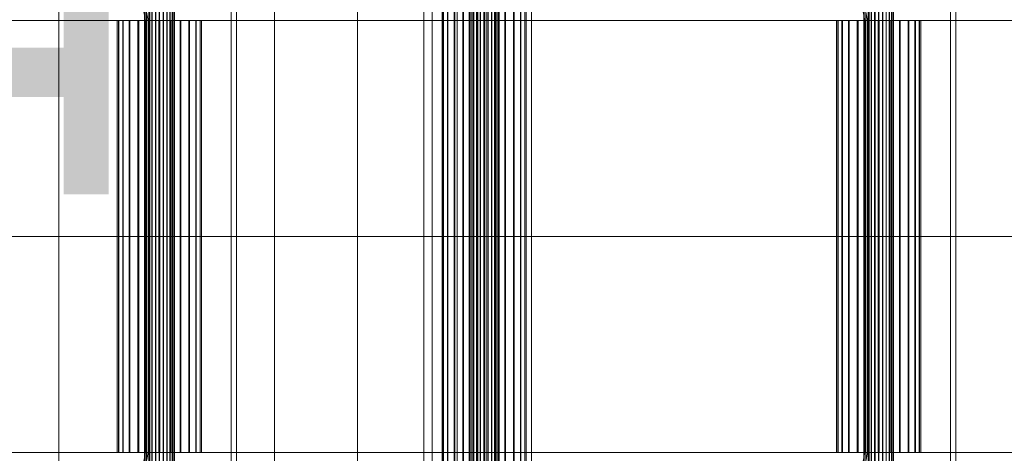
# Model space of a CAD drawing. Header units: millimetres. Extents: x -2233 to 61924, y -68080 to 6847.
# Tile 448 of 656: x 8955 to 9548, y -18130 to -17870. Entities that reach past the tile are written whole.
import ezdxf

# ---------------------------------------------------------------- set-up
doc = ezdxf.new("R2010")
doc.units = ezdxf.units.MM
for name, color, linetype, lineweight in [('COTAS_O', 1, 'Continuous', 0), ('superior_C01', 7, 'Continuous', 0), ('superior_mezcladora', 7, 'Continuous', 0)]:
    doc.layers.add(name, color=color, linetype=linetype, lineweight=lineweight)
doc.dimstyles.new('R19_100', dxfattribs={"dimtxt": 250, "dimasz": 150, "dimexe": 150, "dimexo": 80, "dimgap": 100, "dimtad": 1, "dimtih": 1, "dimtoh": 1, "dimdsep": 46, "dimcen": 0.09, "dimadec": 0, "dimazin": 0, "dimtfac": 1, "dimtdec": 4, "dimtofl": 0, "dimtmove": 0, "dimatfit": 3, "dimfxl": 1, "dimtolj": 1, "dimtzin": 0, "dimarcsym": 0})

# ---------------------------------------------------------------- blocks, each defined once
blk = doc.blocks.new('DIM_R27_41')
at = {"layer": 'COTAS_O'}
for p, q in [((9108.38, -17350), (9063.38, -17500)), ((9808.38, -17350), (9108.38, -17350)), ((9108.38, -18650), (9108.38, -17350)), ((9108.38, -17350), (9153.38, -17500)), ((9108.38, -18650), (9063.38, -18500)), ((9108.38, -18650), (9153.38, -18500)), ((9808.38, -18650), (9108.38, -18650))]:
    blk.add_line(p, q, dxfattribs=at)
blk.add_text('1300 O', height=250, rotation=90, dxfattribs=at).set_placement((9008.38, -18000))

msp = doc.modelspace()

# ---------------------------------------------------------------- linework, layer by layer
at = {"layer": 'superior_C01'}
for p, q in [((9203.297, -17020), (9203.297, -18980)), ((9230.797, -17020), (9230.797, -18980)), ((9235.797, -18980), (9235.797, -17020)), ((9263.297, -18980), (9263.297, -17020)), ((9225.663, -18440), (9225.663, -17560)), ((9225.944, -18440), (9225.944, -17560)), ((9225.996, -18440), (9225.996, -17560)), ((9226.819, -18440), (9226.819, -17560)), ((9226.919, -18440), (9226.919, -17560)), ((9228.228, -18440), (9228.228, -17560)), ((9228.37, -18440), (9228.37, -17560)), ((9230.076, -18440), (9230.076, -17560)), ((9230.25, -18440), (9230.25, -17560)), ((9232.236, -18440), (9232.236, -17560)), ((9232.431, -18440), (9232.431, -17560)), ((9234.562, -18440), (9234.562, -17560)), ((9234.763, -18440), (9234.763, -17560)), ((9236.895, -18440), (9236.895, -17560)), ((9237.089, -18440), (9237.089, -17560)), ((9239.075, -18440), (9239.075, -17560)), ((9239.25, -18440), (9239.25, -17560)), ((9240.955, -18440), (9240.955, -17560)), ((9241.098, -18440), (9241.098, -17560)), ((9242.406, -18440), (9242.406, -17560)), ((9242.507, -18440), (9242.507, -17560)), ((9243.329, -17560), (9243.329, -18440)), ((9243.382, -18440), (9243.382, -17560)), ((9243.662, -18440), (9243.662, -17560)), ((9033.245, -17575), (9033.245, -18425)), ((9036.481, -18425), (9036.481, -17575)), ((9082.164, -18425), (9082.164, -17575)), ((9085.399, -17575), (9085.399, -18425)), ((9466.788, -17575), (9466.788, -18425)), ((9470.023, -18425), (9470.023, -17575)), ((9515.707, -18425), (9515.707, -17575)), ((9518.942, -17575), (9518.942, -18425)), ((9209.264, -18311.15), (9209.264, -17688.85)), ((9210.056, -18311.15), (9210.056, -17688.85)), ((9210.203, -18311.15), (9210.203, -17688.85)), ((9212.525, -18311.15), (9212.525, -17688.85)), ((9212.809, -18311.15), (9212.809, -17688.85)), ((9216.502, -18311.15), (9216.502, -17688.85)), ((9216.904, -18311.15), (9216.904, -17688.85)), ((9221.717, -18311.15), (9221.717, -17688.85)), ((9222.21, -18311.15), (9222.21, -17688.85)), ((9227.814, -18311.15), (9227.814, -17688.85)), ((9228.364, -18311.15), (9228.364, -17688.85)), ((9234.378, -18311.15), (9234.378, -17688.85)), ((9234.947, -18311.15), (9234.947, -17688.85)), ((9240.962, -18311.15), (9240.962, -17688.85)), ((9241.511, -18311.15), (9241.511, -17688.85)), ((9247.116, -18311.15), (9247.116, -17688.85)), ((9247.608, -18311.15), (9247.608, -17688.85)), ((9252.421, -18311.15), (9252.421, -17688.85)), ((9252.823, -18311.15), (9252.823, -17688.85)), ((9256.516, -18311.15), (9256.516, -17688.85)), ((9256.801, -18311.15), (9256.801, -17688.85)), ((9259.122, -17688.85), (9259.122, -18311.15)), ((9259.269, -18311.15), (9259.269, -17688.85)), ((9260.061, -18311.15), (9260.061, -17688.85)), ((9012.039, -17771.702), (9030.483, -17870)), ((9032.091, -17870), (9013.647, -17771.702)), ((9445.582, -17771.702), (9464.026, -17870)), ((9465.634, -17870), (9447.19, -17771.702)), ((9029.94, -18148), (9029.94, -17852)), ((9030.221, -18148), (9030.221, -17852)), ((9030.273, -18148), (9030.273, -17852)), ((9031.095, -18148), (9031.095, -17852)), ((9031.196, -18148), (9031.196, -17852)), ((9032.505, -18148), (9032.505, -17852)), ((9032.647, -18148), (9032.647, -17852)), ((9034.352, -18148), (9034.352, -17852)), ((9034.527, -18148), (9034.527, -17852)), ((9036.513, -18148), (9036.513, -17852)), ((9036.708, -18148), (9036.708, -17852)), ((9038.839, -18148), (9038.839, -17852)), ((9039.04, -18148), (9039.04, -17852)), ((9041.171, -18148), (9041.171, -17852)), ((9041.366, -18148), (9041.366, -17852)), ((9043.352, -18148), (9043.352, -17852)), ((9043.526, -18148), (9043.526, -17852)), ((9045.232, -18148), (9045.232, -17852)), ((9045.374, -18148), (9045.374, -17852)), ((9046.683, -18148), (9046.683, -17852)), ((9046.784, -18148), (9046.784, -17852)), ((9047.606, -17852), (9047.606, -18148)), ((9047.658, -18148), (9047.658, -17852)), ((9047.939, -18148), (9047.939, -17852)), ((9463.483, -18148), (9463.483, -17852)), ((9463.763, -18148), (9463.763, -17852)), ((9463.815, -18148), (9463.815, -17852)), ((9464.638, -18148), (9464.638, -17852)), ((9464.739, -18148), (9464.739, -17852)), ((9466.047, -18148), (9466.047, -17852)), ((9466.19, -18148), (9466.19, -17852)), ((9467.895, -18148), (9467.895, -17852)), ((9468.07, -18148), (9468.07, -17852)), ((9470.056, -18148), (9470.056, -17852)), ((9470.25, -18148), (9470.25, -17852)), ((9472.381, -18148), (9472.381, -17852)), ((9472.583, -18148), (9472.583, -17852)), ((9474.714, -18148), (9474.714, -17852)), ((9474.909, -18148), (9474.909, -17852)), ((9476.895, -18148), (9476.895, -17852)), ((9477.069, -18148), (9477.069, -17852)), ((9478.774, -18148), (9478.774, -17852)), ((9478.917, -18148), (9478.917, -17852)), ((9480.225, -18148), (9480.225, -17852)), ((9480.326, -18148), (9480.326, -17852)), ((9481.149, -17852), (9481.149, -18148)), ((9481.201, -18148), (9481.201, -17852)), ((9481.482, -18148), (9481.482, -17852)), ((8596.941, -17870), (9030.483, -17870)), ((9032.091, -17870), (8598.549, -17870)), ((9014.333, -17870), (9013.541, -17870)), ((9013.541, -17870), (9014.48, -17870)), ((9013.541, -18130), (9013.541, -17870)), ((9016.802, -17870), (9014.333, -17870)), ((9014.333, -18130), (9014.333, -17870)), ((9014.48, -17870), (9017.086, -17870)), ((9014.48, -18130), (9014.48, -17870)), ((9020.779, -17870), (9016.802, -17870)), ((9016.802, -18130), (9016.802, -17870)), ((9017.086, -17870), (9021.181, -17870)), ((9017.086, -18130), (9017.086, -17870)), ((9025.994, -17870), (9020.779, -17870)), ((9020.779, -18130), (9020.779, -17870)), ((9021.181, -17870), (9026.487, -17870)), ((9021.181, -18130), (9021.181, -17870)), ((9032.091, -17870), (9025.994, -17870)), ((9025.994, -18130), (9025.994, -17870)), ((9026.487, -17870), (9032.641, -17870)), ((9026.487, -18130), (9026.487, -17870)), ((9030.483, -17870), (9030.483, -18000)), ((9030.483, -17870), (9464.026, -17870)), ((9032.091, -18000), (9032.091, -17870)), ((9465.634, -17870), (9032.091, -17870)), ((9038.655, -17870), (9032.091, -17870)), ((9032.091, -18130), (9032.091, -17870)), ((9032.641, -17870), (9039.224, -17870)), ((9032.641, -18130), (9032.641, -17870)), ((9045.238, -17870), (9038.655, -17870)), ((9038.655, -18130), (9038.655, -17870)), ((9039.224, -17870), (9045.788, -17870)), ((9039.224, -18130), (9039.224, -17870)), ((9051.392, -17870), (9045.238, -17870)), ((9045.238, -18130), (9045.238, -17870)), ((9045.788, -17870), (9051.885, -17870)), ((9045.788, -18130), (9045.788, -17870)), ((9056.698, -17870), (9051.392, -17870)), ((9051.392, -18130), (9051.392, -17870)), ((9051.885, -17870), (9057.1, -17870)), ((9051.885, -18130), (9051.885, -17870)), ((9060.793, -17870), (9056.698, -17870)), ((9056.698, -18130), (9056.698, -17870)), ((9057.1, -17870), (9061.077, -17870)), ((9057.1, -18130), (9057.1, -17870)), ((9063.399, -17870), (9060.793, -17870)), ((9060.793, -18130), (9060.793, -17870)), ((9061.077, -17870), (9063.546, -17870)), ((9061.077, -18130), (9061.077, -17870)), ((9064.338, -17870), (9063.399, -17870)), ((9063.399, -17870), (9063.399, -18130)), ((9063.546, -17870), (9064.338, -17870)), ((9063.546, -18130), (9063.546, -17870)), ((9064.338, -18130), (9064.338, -17870)), ((9447.876, -17870), (9447.084, -17870)), ((9447.084, -17870), (9448.023, -17870)), ((9447.084, -18130), (9447.084, -17870)), ((9450.344, -17870), (9447.876, -17870)), ((9447.876, -18130), (9447.876, -17870)), ((9448.023, -17870), (9450.629, -17870)), ((9448.023, -18130), (9448.023, -17870)), ((9454.322, -17870), (9450.344, -17870)), ((9450.344, -18130), (9450.344, -17870)), ((9450.629, -17870), (9454.724, -17870)), ((9450.629, -18130), (9450.629, -17870)), ((9459.537, -17870), (9454.322, -17870)), ((9454.322, -18130), (9454.322, -17870)), ((9454.724, -17870), (9460.029, -17870)), ((9454.724, -18130), (9454.724, -17870)), ((9465.634, -17870), (9459.537, -17870)), ((9459.537, -18130), (9459.537, -17870)), ((9460.029, -17870), (9466.183, -17870)), ((9460.029, -18130), (9460.029, -17870)), ((9464.026, -17870), (9464.026, -18000)), ((9464.026, -17870), (10143.539, -17870)), ((9465.634, -18000), (9465.634, -17870)), ((10145.146, -17870), (9465.634, -17870)), ((9472.198, -17870), (9465.634, -17870)), ((9465.634, -18130), (9465.634, -17870)), ((9466.183, -17870), (9472.766, -17870)), ((9466.183, -18130), (9466.183, -17870)), ((9478.781, -17870), (9472.198, -17870)), ((9472.198, -18130), (9472.198, -17870)), ((9472.766, -17870), (9479.33, -17870)), ((9472.766, -18130), (9472.766, -17870)), ((9484.935, -17870), (9478.781, -17870)), ((9478.781, -18130), (9478.781, -17870)), ((9479.33, -17870), (9485.428, -17870)), ((9479.33, -18130), (9479.33, -17870)), ((9490.24, -17870), (9484.935, -17870)), ((9484.935, -18130), (9484.935, -17870)), ((9485.428, -17870), (9490.643, -17870)), ((9485.428, -18130), (9485.428, -17870)), ((9494.336, -17870), (9490.24, -17870)), ((9490.24, -18130), (9490.24, -17870)), ((9490.643, -17870), (9494.62, -17870)), ((9490.643, -18130), (9490.643, -17870)), ((9496.941, -17870), (9494.336, -17870)), ((9494.336, -18130), (9494.336, -17870)), ((9494.62, -17870), (9497.089, -17870)), ((9494.62, -18130), (9494.62, -17870)), ((9497.88, -17870), (9496.941, -17870)), ((9496.941, -17870), (9496.941, -18130)), ((9497.089, -17870), (9497.88, -17870)), ((9497.089, -18130), (9497.089, -17870)), ((9497.88, -18130), (9497.88, -17870)), ((8596.941, -18000), (9030.483, -18000)), ((9032.091, -18000), (8598.549, -18000)), ((9030.483, -18000), (9030.483, -18130)), ((9030.483, -18000), (9464.026, -18000)), ((9032.091, -18130), (9032.091, -18000)), ((9465.634, -18000), (9032.091, -18000)), ((9464.026, -18000), (9464.026, -18130)), ((9464.026, -18000), (10143.539, -18000)), ((9465.634, -18130), (9465.634, -18000)), ((10145.146, -18000), (9465.634, -18000)), ((8596.941, -18130), (9030.483, -18130)), ((9032.091, -18130), (8598.549, -18130)), ((9030.483, -18130), (9012.039, -18228.298)), ((9014.48, -18130), (9013.541, -18130)), ((9013.541, -18130), (9014.333, -18130)), ((9013.647, -18228.298), (9032.091, -18130)), ((9014.333, -18130), (9016.802, -18130)), ((9017.086, -18130), (9014.48, -18130)), ((9016.802, -18130), (9020.779, -18130)), ((9021.181, -18130), (9017.086, -18130)), ((9020.779, -18130), (9025.994, -18130)), ((9026.487, -18130), (9021.181, -18130)), ((9025.994, -18130), (9032.091, -18130)), ((9032.641, -18130), (9026.487, -18130)), ((9030.483, -18130), (9464.026, -18130)), ((9465.634, -18130), (9032.091, -18130)), ((9032.091, -18130), (9038.655, -18130)), ((9039.224, -18130), (9032.641, -18130)), ((9038.655, -18130), (9045.238, -18130)), ((9045.788, -18130), (9039.224, -18130)), ((9045.238, -18130), (9051.392, -18130)), ((9051.885, -18130), (9045.788, -18130)), ((9051.392, -18130), (9056.698, -18130)), ((9057.1, -18130), (9051.885, -18130)), ((9056.698, -18130), (9060.793, -18130)), ((9061.077, -18130), (9057.1, -18130)), ((9060.793, -18130), (9063.399, -18130)), ((9063.546, -18130), (9061.077, -18130)), ((9063.399, -18130), (9064.338, -18130)), ((9064.338, -18130), (9063.546, -18130)), ((9464.026, -18130), (9445.582, -18228.298)), ((9448.023, -18130), (9447.084, -18130)), ((9447.084, -18130), (9447.876, -18130)), ((9447.19, -18228.298), (9465.634, -18130)), ((9447.876, -18130), (9450.344, -18130)), ((9450.629, -18130), (9448.023, -18130)), ((9450.344, -18130), (9454.322, -18130)), ((9454.724, -18130), (9450.629, -18130)), ((9454.322, -18130), (9459.537, -18130)), ((9460.029, -18130), (9454.724, -18130)), ((9459.537, -18130), (9465.634, -18130)), ((9466.183, -18130), (9460.029, -18130)), ((9464.026, -18130), (10143.539, -18130)), ((10145.146, -18130), (9465.634, -18130)), ((9465.634, -18130), (9472.198, -18130)), ((9472.766, -18130), (9466.183, -18130)), ((9472.198, -18130), (9478.781, -18130)), ((9479.33, -18130), (9472.766, -18130)), ((9478.781, -18130), (9484.935, -18130)), ((9485.428, -18130), (9479.33, -18130)), ((9484.935, -18130), (9490.24, -18130)), ((9490.643, -18130), (9485.428, -18130)), ((9490.24, -18130), (9494.336, -18130)), ((9494.62, -18130), (9490.643, -18130)), ((9494.336, -18130), (9496.941, -18130)), ((9497.089, -18130), (9494.62, -18130)), ((9496.941, -18130), (9497.88, -18130)), ((9497.88, -18130), (9497.089, -18130))]:
    msp.add_line(p, q, dxfattribs=at)
at = {"layer": 'superior_mezcladora'}
for p, q in [((9158.381, -18315), (9158.381, -17685)), ((8978.381, -17705), (8978.381, -18465)), ((9218.381, -18280), (9218.381, -17720)), ((9198.381, -18260), (9198.381, -17740))]:
    msp.add_line(p, q, dxfattribs=at)

# ---------------------------------------------------------------- dimensions: what is measured, and where the dimension line sits
at = {"layer": 'COTAS_O'}
dim = msp.add_aligned_dim(p1=(9808.381, -18650), p2=(9808.381, -17350), distance=700, text='<> O', dimstyle='R19_100', dxfattribs=at)
dim.commit()
dim.dimension.update_dxf_attribs({"geometry": 'DIM_R27_41', "text_midpoint": (9108.381, -18000)})

doc.saveas('drawing.dxf')
